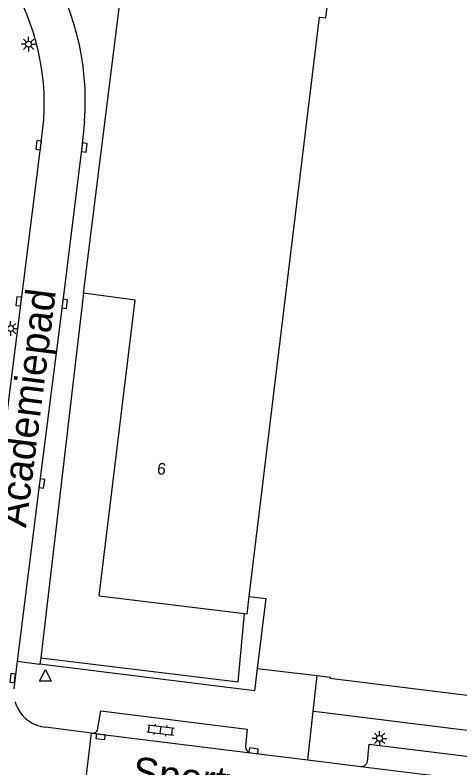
# Model space of a CAD drawing. Extents: x 131000 to 133014, y 396499 to 399001.
# Drawn here: x 132129.7 to 132167.8, y 397102.9 to 397167.2 of the extents above; entities that cross this region are included whole.
import ezdxf

# ---------------------------------------------------------------- set-up
doc = ezdxf.new("R2010")
doc.units = 0
for name, color, linetype in [('gg-afsc-hekwerk', 7, 'Continuous'), ('gg-anno-huisnummerreeks BGT', 7, 'Continuous'), ('gg-anno-openbare ruimte label', 7, 'Continuous'), ('gg-bbg-gedigitaliseerde bebouwing', 7, 'Continuous'), ('gg-bbg-hoofdgebouw', 7, 'Continuous'), ('gg-knt-verharding', 7, 'Continuous'), ('gg-knt-verharding nz', 7, 'Continuous'), ('gt-grn-groengrens', 7, 'Continuous'), ('gt-grn-weggrens', 7, 'Continuous'), ('gt-symb-klinker verharding', 7, 'Continuous'), ('gt-symb-kolk', 7, 'Continuous'), ('gt-symb-lichtmast', 7, 'Continuous'), ('gt-symb-waterafsluiter', 7, 'Continuous')]:
    doc.layers.add(name, color=color, linetype=linetype)

# ---------------------------------------------------------------- blocks, each defined once
blk = doc.blocks.new('gt0-KOLK')
at = {"layer": 'gt-symb-kolk'}
blk.add_lwpolyline([(0, 0), (0.375, 0), (0.375, 0.4), (-0.375, 0.4), (-0.375, 0), (0, 0)], dxfattribs=at)
blk = doc.blocks.new('gt0-LMAST')
at = {"layer": 'gt-symb-lichtmast'}
for p, q in [((-0.182, 0.173), (-0.447, 0.438)), ((-0.005, 0.246), (-0.005, 0.621)), ((0.172, 0.173), (0.437, 0.438)), ((-0.255, -0.004), (-0.63, -0.004)), ((-0.182, -0.181), (-0.447, -0.446)), ((-0.005, -0.254), (-0.005, -0.629)), ((0.437, -0.446), (0.172, -0.181)), ((0.245, -0.004), (0.62, -0.004))]:
    blk.add_line(p, q, dxfattribs=at)
blk.add_circle((-0.005, -0.004), 0.25, dxfattribs=at)
blk = doc.blocks.new('gt0-KL1')
at = {"layer": 'gt-symb-klinker verharding'}
for p, q in [((-1.15, 0.3), (1.15, 0.3)), ((-1, -0.3), (-1, 0.3)), ((-0.5, 0.3), (-0.5, 0.45)), ((0, -0.3), (0, 0.3)), ((0.5, 0.3), (0.5, 0.45)), ((1, -0.3), (1, 0.3)), ((-1.15, -0.3), (1.15, -0.3)), ((-0.5, -0.45), (-0.5, -0.3)), ((0.5, -0.45), (0.5, -0.3))]:
    blk.add_line(p, q, dxfattribs=at)
blk = doc.blocks.new('gt0-WAFSL')
at = {"layer": 'gt-symb-waterafsluiter'}
for p, q in [((-0.5, -0.333), (0, 0.667)), ((0, 0.667), (0.5, -0.333)), ((0.5, -0.333), (-0.5, -0.333))]:
    blk.add_line(p, q, dxfattribs=at)

msp = doc.modelspace()

# ---------------------------------------------------------------- linework, layer by layer
at = {"layer": 'gg-afsc-hekwerk'}
for p, q in [((132135.57, 397143.48), (132131.918, 397112.31)), ((132150.432, 397111.42), (132155.538, 397110.801)), ((132156.637, 397110.595), (132173.573, 397108.49))]:
    msp.add_line(p, q, dxfattribs=at)
for points in [[(132149.735, 397117.558), (132151.155, 397117.386), (132150.432, 397111.42)], [(132131.918, 397112.31), (132148.807, 397110.274), (132149.347, 397116.114)], [(132155.538, 397110.801), (132156.646, 397110.667), (132156.637, 397110.595)]]:
    msp.add_lwpolyline(points, dxfattribs=at)
at = {"layer": 'gg-bbg-gedigitaliseerde bebouwing'}
msp.add_lwpolyline([(132155.801, 397167.075), (132156.282, 397167.015), (132157.032, 397173.005), (132141.001, 397175.011)], dxfattribs=at)
at = {"layer": 'gg-bbg-hoofdgebouw'}
msp.add_line((132136.902, 397117.622), (132149.347, 397116.114), dxfattribs=at)
for points in [[(132135.57, 397143.48), (132138.8, 397169.2), (132138.5, 397169.23), (132139.25, 397175.23)], [(132149.735, 397117.558), (132155.737, 397167.083), (132155.801, 397167.075)], [(132136.902, 397117.622), (132140, 397142.89), (132135.57, 397143.48)], [(132149.347, 397116.114), (132149.557, 397116.089), (132149.735, 397117.558)]]:
    msp.add_lwpolyline(points, dxfattribs=at)
at = {"layer": 'gg-knt-verharding'}
for p, q in [((132129.896, 397112.028), (132129.611, 397109.658)), ((132155.202, 397107.748), (132155.538, 397110.801)), ((132154.745, 397103.6), (132155.202, 397107.748)), ((132136.256, 397105.881), (132132.325, 397106.387)), ((132135.61, 397100.406), (132136.256, 397105.881)), ((132136.256, 397105.881), (132136.293, 397105.876)), ((132149.863, 397104.209), (132154.745, 397103.6)), ((132154.745, 397103.6), (132159.279, 397103.033))]:
    msp.add_line(p, q, dxfattribs=at)
for points in [[(132128.291, 397127.305), (132131.934, 397156.109), (132132.186, 397158.321)], [(132135.661, 397158.168), (132135.442, 397155.951), (132133.767, 397142.593), (132131.814, 397127.252), (132129.896, 397112.028)], [(132150.432, 397111.42), (132150.193, 397109.501), (132131.852, 397111.782)], [(132136.812, 397106.336), (132137.054, 397107.78), (132149.562, 397106.228), (132149.416, 397104.745)], [(132159.835, 397103.443), (132159.985, 397104.936), (132206.902, 397099.174)]]:
    msp.add_lwpolyline(points, dxfattribs=at)
for centre, radius, start, end in [((132111.699, 397159.604), 20.528, 356.41592, 63.83304), ((132112.914, 397159.93), 22.815, 355.56961, 33.20903), ((132132.663, 397109.424), 3.06, 196.22211, 206.97239), ((132132.659, 397109.425), 3.057, 207.03635, 263.73313), ((132136.332, 397106.355), 0.48, 265.34632, 357.7561), ((132149.937, 397104.725), 0.521, 177.79671, 261.85647), ((132159.326, 397103.552), 0.521, 264.86248, 347.9484)]:
    msp.add_arc(centre, radius, start, end, dxfattribs=at)
at = {"layer": 'gg-knt-verharding nz'}
msp.add_line((132136.293, 397105.876), (132149.863, 397104.209), dxfattribs=at)
msp.add_lwpolyline([(132159.279, 397103.033), (132205.202, 397097.376), (132217.716, 397095.819), (132231.754, 397094.1), (132242.698, 397092.728)], dxfattribs=at)
at = {"layer": 'gt-grn-groengrens'}
for p, q in [((132155.73, 397107.69), (132155.202, 397107.748)), ((132173.266, 397105.508), (132155.73, 397107.69))]:
    msp.add_line(p, q, dxfattribs=at)
at = {"layer": 'gt-grn-weggrens'}
for p in [(132129.896, 397112.028), (132131.918, 397112.31)]:
    msp.add_line(p, (132131.852, 397111.782), dxfattribs=at)

# ---------------------------------------------------------------- block references
at = {"layer": 'gt-symb-klinker verharding', "rotation": -7.068140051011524}
msp.add_blockref('gt0-KL1', (132142.165, 397106.143), dxfattribs=at)
at = {"layer": 'gt-symb-kolk'}
for p, rotation in [((132131.934, 397156.109), 83.514339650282), ((132135.442, 397155.951), -95.625060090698), ((132130.241, 397142.762), 82.81812146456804), ((132133.767, 397142.593), -97.12501634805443), ((132131.814, 397127.252), -97.23872650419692), ((132129.711, 397110.558), 82.81812146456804), ((132137.063, 397105.781), 172.9940952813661), ((132150.091, 397104.18), -7.238726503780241)]:
    msp.add_blockref('gt0-KOLK', p, dxfattribs=dict(at, rotation=rotation))
at = {"layer": 'gt-symb-lichtmast'}
for p in [(132130.886, 397164.763), (132129.344, 397140.463), (132160.886, 397105.442)]:
    msp.add_blockref('gt0-LMAST', p, dxfattribs=at)
at = {"layer": 'gt-symb-waterafsluiter'}
msp.add_blockref('gt0-WAFSL', (132132.316, 397110.669), dxfattribs=at)

# ---------------------------------------------------------------- texts
at = {"layer": 'gg-anno-huisnummerreeks BGT'}
msp.add_text('6', height=1, rotation=353, dxfattribs=at).set_placement((132141.816, 397128.026))
at = {"layer": 'gg-anno-openbare ruimte label'}
for s, rotation, p in [('Academiepad', 82.8, (132130.66, 397123.389)), ('Sportweg', 353.4, (132139.669, 397101.41))]:
    msp.add_text(s, height=2.5, rotation=rotation, dxfattribs=at).set_placement(p)

doc.saveas('drawing.dxf')
